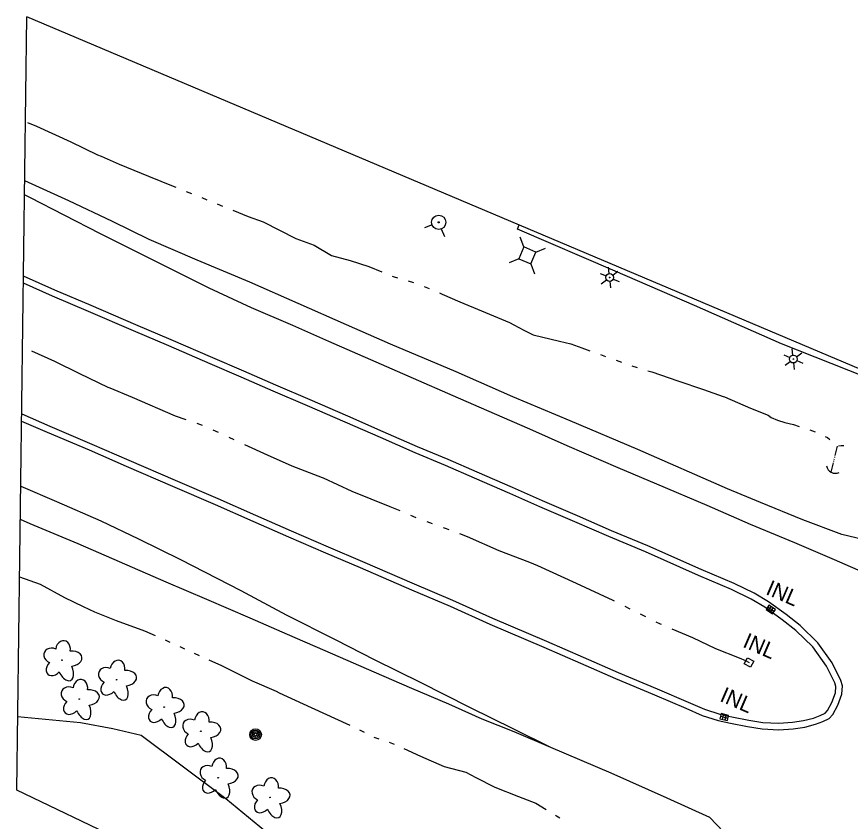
# Model space of a CAD drawing. Extents: x 589250 to 1188077, y 162953 to 363065.
# Drawn here: x 592253 to 592573.3, y 186084.9 to 186393.9 of the extents above; entities that cross this region are included whole.
import ezdxf

# ---------------------------------------------------------------- set-up
doc = ezdxf.new("R2010")
doc.units = 0
for name, color, linetype in [('E_AREA', 7, 'Continuous'), ('E_DRN', 7, 'Continuous'), ('E_DRN_Text', 7, 'Continuous'), ('E_DWY', 7, 'Continuous'), ('E_LAND_Vegetation', 7, 'Continuous'), ('E_LTG', 7, 'Continuous'), ('E_MAP_Limits', 7, 'Continuous'), ('E_MISCPROP', 7, 'Continuous'), ('E_RDWY', 7, 'Continuous'), ('E_RDWY_C_and_G', 7, 'Continuous'), ('E_RDWY_Gravel', 7, 'Continuous'), ('E_UTL_AG_Bold', 7, 'Continuous'), ('E_UTL_WHydrant', 7, 'Continuous'), ('E_WTR_FlowLine', 7, 'Continuous')]:
    doc.layers.add(name, color=color, linetype=linetype)

msp = doc.modelspace()

# ---------------------------------------------------------------- linework, layer by layer
at = {"layer": 'E_AREA'}
for p, q in [((592277.47, 186122.76), (592253.34, 186124.97)), ((592289.94, 186120.44), (592277.47, 186122.76)), ((592300.86, 186117.82), (592289.94, 186120.44)), ((592333.29, 186093.51), (592300.86, 186117.82)), ((592353.64, 186076.92), (592333.29, 186093.51))]:
    msp.add_line(p, q, dxfattribs=at)
at = {"layer": 'E_DRN'}
for p, q in [((592542, 186167.93), (592540.9, 186166.26)), ((592540.9, 186166.26), (592543.41, 186164.61)), ((592543.96, 186165.45), (592541.45, 186167.09)), ((592541.74, 186165.71), (592542.84, 186167.38)), ((592544.51, 186166.29), (592542, 186167.93)), ((592542.58, 186165.16), (592543.67, 186166.83)), ((592543.41, 186164.61), (592544.51, 186166.29)), ((592532.5, 186145.37), (592533.72, 186147.68)), ((592533.72, 186147.68), (592536.13, 186146.4)), ((592536.13, 186146.4), (592534.9, 186144.1)), ((592534.9, 186144.1), (592532.5, 186145.37)), ((592523.6, 186126.25), (592523.11, 186124.31)), ((592523.11, 186124.31), (592526.02, 186123.57)), ((592523.35, 186125.28), (592526.26, 186124.54)), ((592526.51, 186125.51), (592523.6, 186126.25)), ((592524.57, 186126), (592524.08, 186124.06)), ((592525.54, 186125.76), (592525.05, 186123.82)), ((592526.02, 186123.57), (592526.51, 186125.51))]:
    msp.add_line(p, q, dxfattribs=at)
msp.add_arc((592567.46, 186221.95), 3.39, 189.7804, 296.0406, dxfattribs=at)
at = {"layer": 'E_DWY'}
for p, q in [((592445.4, 186312.33), (592445.98, 186313.97)), ((592482.93, 186296.19), (592445.4, 186312.33)), ((592513.43, 186283), (592482.93, 186296.19)), ((592546.79, 186268.34), (592513.43, 186283)), ((592578.85, 186255.6), (592546.79, 186268.34))]:
    msp.add_line(p, q, dxfattribs=at)
at = {"layer": 'E_LAND_Vegetation'}
for centre in [(592270.37, 186146.78), (592291.36, 186139.28), (592277.04, 186131.87), (592309.65, 186128.78), (592323.73, 186119.46), (592330.39, 186101.64), (592350.33, 186094.1)]:
    msp.add_circle(centre, 0.128, dxfattribs=at)
for centre, major_axis, ratio in [((592270.76, 186150.67), (-0.5, -3.58), 0.782863), ((592266.76, 186148.45), (3.14, -1.44), 0.832022), ((592273.86, 186147.37), (-4.2, -0.43), 0.691916), ((592267.44, 186144.04), (2.5, 2.63), 0.716896), ((592291.75, 186143.16), (-0.5, -3.58), 0.782863), ((592271.75, 186143.36), (-1.96, 4.33), 0.560249), ((592287.74, 186140.95), (3.14, -1.44), 0.832022), ((592294.84, 186139.87), (-4.2, -0.43), 0.691916), ((592277.43, 186135.76), (-0.5, -3.58), 0.782863), ((592273.43, 186133.54), (3.14, -1.44), 0.832022), ((592288.43, 186136.54), (2.5, 2.63), 0.716896), ((592292.73, 186135.86), (-1.96, 4.33), 0.560249), ((592310.04, 186132.67), (-0.5, -3.58), 0.782863), ((592280.53, 186132.46), (-4.2, -0.43), 0.691916), ((592306.04, 186130.45), (3.14, -1.44), 0.832022), ((592274.11, 186129.14), (2.5, 2.63), 0.716896), ((592313.13, 186129.37), (-4.2, -0.43), 0.691916), ((592278.42, 186128.46), (-1.96, 4.33), 0.560249), ((592306.72, 186126.05), (2.5, 2.63), 0.716896), ((592324.11, 186123.34), (-0.5, -3.58), 0.782863), ((592311.02, 186125.37), (-1.96, 4.33), 0.560249), ((592320.11, 186121.12), (3.14, -1.44), 0.832022), ((592327.21, 186120.04), (-4.2, -0.43), 0.691916), ((592320.79, 186116.72), (2.5, 2.63), 0.716896), ((592325.1, 186116.04), (-1.96, 4.33), 0.560249), ((592330.77, 186105.53), (-0.5, -3.58), 0.782863), ((592326.77, 186103.31), (3.14, -1.44), 0.832022), ((592333.87, 186102.23), (-4.2, -0.43), 0.691916), ((592350.72, 186097.98), (-0.5, -3.58), 0.782863), ((592327.45, 186098.91), (2.5, 2.63), 0.716896), ((592331.76, 186098.23), (-1.96, 4.33), 0.560249), ((592346.71, 186095.77), (3.14, -1.44), 0.832022), ((592353.81, 186094.68), (-4.2, -0.43), 0.691916), ((592347.4, 186091.36), (2.5, 2.63), 0.716896), ((592351.7, 186090.68), (-1.96, 4.33), 0.560249)]:
    msp.add_ellipse(centre, major_axis=major_axis, ratio=ratio, start_param=1.570796, end_param=4.712389, dxfattribs=at)
at = {"layer": 'E_LTG'}
for p, q in [((592480.61, 186295.25), (592480.31, 186297.74)), ((592477.11, 186295.35), (592479.4, 186294.36)), ((592481.98, 186294.66), (592483.99, 186296.15)), ((592482.16, 186293.17), (592484.45, 186292.18)), ((592477.57, 186291.37), (592479.58, 186292.87)), ((592481.24, 186289.79), (592480.95, 186292.27)), ((592551.2, 186263.92), (592550.91, 186266.41)), ((592552.58, 186263.33), (592554.59, 186264.82)), ((592547.71, 186264.02), (592550, 186263.03)), ((592548.17, 186260.04), (592550.18, 186261.54)), ((592552.76, 186261.84), (592555.05, 186260.85)), ((592551.84, 186258.46), (592551.55, 186260.94))]:
    msp.add_line(p, q, dxfattribs=at)
for centre, radius in [((592480.78, 186293.76), 1.5), ((592480.78, 186293.76), 0.125), ((592551.38, 186262.43), 1.5), ((592551.38, 186262.43), 0.125)]:
    msp.add_circle(centre, radius, dxfattribs=at)
at = {"layer": 'E_MAP_Limits'}
for p, q in [((592252.97, 186096.91), (592256.92, 186393.93)), ((593101.2, 186036.84), (592256.92, 186393.93)), ((592485.06, 185986.05), (592252.97, 186096.91))]:
    msp.add_line(p, q, dxfattribs=at)
at = {"layer": 'E_MISCPROP'}
for radius in [2.23, 1.67, 1.12, 0.558]:
    msp.add_circle((592344.76, 186118.2), radius, dxfattribs=at)
at = {"layer": 'E_RDWY'}
for p, q in [((592258.32, 186324.38), (592256.01, 186325.53)), ((592271.2, 186317.71), (592258.32, 186324.38)), ((592285.19, 186310.49), (592271.2, 186317.71)), ((592301.58, 186302.33), (592285.19, 186310.49)), ((592313.6, 186296.33), (592301.58, 186302.33)), ((592326.98, 186289.65), (592313.6, 186296.33)), ((592343.2, 186282.16), (592326.98, 186289.65)), ((592359.01, 186275.29), (592343.2, 186282.16)), ((592372.93, 186269.13), (592359.01, 186275.29)), ((592391.06, 186261.29), (592372.93, 186269.13)), ((592405.41, 186254.92), (592391.06, 186261.29)), ((592420.61, 186248.37), (592405.41, 186254.92)), ((592436.57, 186241.38), (592420.61, 186248.37)), ((592450.15, 186235.45), (592436.57, 186241.38)), ((592464.52, 186229.15), (592450.15, 186235.45)), ((592484.05, 186220.71), (592464.52, 186229.15)), ((592498.96, 186214.35), (592484.05, 186220.71)), ((592254.52, 186213.67), (592268.24, 186207.74)), ((592518.2, 186206.2), (592498.96, 186214.35)), ((592268.24, 186207.74), (592285.33, 186200.32)), ((592534.88, 186198.89), (592518.2, 186206.2)), ((592285.33, 186200.32), (592299.73, 186193.36)), ((592551.93, 186191.81), (592534.88, 186198.89)), ((592299.73, 186193.36), (592315.86, 186185.49)), ((592567.18, 186185.26), (592551.93, 186191.81)), ((592315.86, 186185.49), (592339.04, 186173.59)), ((592580.31, 186179.52), (592567.18, 186185.26)), ((592339.04, 186173.59), (592356.51, 186164.22)), ((592356.51, 186164.22), (592375.38, 186154.67)), ((592375.38, 186154.67), (592390.56, 186146.93)), ((592390.56, 186146.93), (592407.96, 186138.3)), ((592407.96, 186138.3), (592426.89, 186128.77)), ((592426.89, 186128.77), (592443.82, 186120.39)), ((592443.82, 186120.39), (592458.13, 186113.43)), ((592458.13, 186113.43), (592481.2, 186103.45)), ((592481.2, 186103.45), (592502.71, 186093.91)), ((592502.71, 186093.91), (592519.22, 186086.44)), ((592519.22, 186086.44), (592519.34, 186086.39)), ((592524.7, 186080.75), (592519.22, 186086.44))]:
    msp.add_line(p, q, dxfattribs=at)
at = {"layer": 'E_RDWY_C_and_G'}
for p, q in [((592255.64, 186294.24), (592255.59, 186294.26)), ((592267.68, 186288.93), (592255.64, 186294.24)), ((592266.68, 186286.64), (592255.56, 186291.55)), ((592281.54, 186283.02), (592267.68, 186288.93)), ((592280.56, 186280.72), (592266.68, 186286.64)), ((592297.82, 186273.32), (592280.56, 186280.72)), ((592298.8, 186275.62), (592281.54, 186283.02)), ((592312.37, 186269.81), (592298.8, 186275.62)), ((592311.38, 186267.51), (592297.82, 186273.32)), ((592328.3, 186262.88), (592312.37, 186269.81)), ((592327.31, 186260.58), (592311.38, 186267.51)), ((592340.22, 186257.79), (592328.3, 186262.88)), ((592339.23, 186255.49), (592327.31, 186260.58)), ((592351.52, 186250.16), (592339.23, 186255.49)), ((592352.51, 186252.45), (592340.22, 186257.79)), ((592365.72, 186246.76), (592352.51, 186252.45)), ((592364.73, 186244.46), (592351.52, 186250.16)), ((592380.21, 186240.48), (592365.72, 186246.76)), ((592379.22, 186238.19), (592364.73, 186244.46)), ((592254.89, 186241.34), (592265.7, 186236.61)), ((592393.77, 186234.54), (592380.21, 186240.48)), ((592254.85, 186238.63), (592264.71, 186234.31)), ((592265.7, 186236.61), (592281.8, 186229.81)), ((592392.77, 186232.25), (592379.22, 186238.19)), ((592264.71, 186234.31), (592280.81, 186227.51)), ((592407.03, 186228.75), (592393.77, 186234.54)), ((592281.8, 186229.81), (592296.09, 186223.56)), ((592406.04, 186226.45), (592392.77, 186232.25)), ((592280.81, 186227.51), (592295.1, 186221.27)), ((592417.72, 186221.5), (592406.04, 186226.45)), ((592418.71, 186223.8), (592407.03, 186228.75)), ((592296.09, 186223.56), (592313.85, 186215.94)), ((592429.86, 186218.95), (592418.71, 186223.8)), ((592295.1, 186221.27), (592312.86, 186213.65)), ((592428.87, 186216.66), (592417.72, 186221.5)), ((592442.48, 186210.8), (592428.87, 186216.66)), ((592443.49, 186213.09), (592429.86, 186218.95)), ((592312.86, 186213.65), (592329.21, 186206.53)), ((592313.85, 186215.94), (592330.21, 186208.82)), ((592455.03, 186207.93), (592443.49, 186213.09)), ((592454.03, 186205.63), (592442.48, 186210.8)), ((592330.21, 186208.82), (592344.69, 186202.47)), ((592468.39, 186202.23), (592455.03, 186207.93)), ((592329.21, 186206.53), (592343.69, 186200.18)), ((592467.4, 186199.94), (592454.03, 186205.63)), ((592344.69, 186202.47), (592358.41, 186196.48)), ((592481.49, 186196.52), (592468.39, 186202.23)), ((592343.69, 186200.18), (592357.41, 186194.18)), ((592480.51, 186194.22), (592467.4, 186199.94)), ((592357.41, 186194.18), (592371.66, 186188.05)), ((592358.41, 186196.48), (592372.65, 186190.34)), ((592494.52, 186188.35), (592480.51, 186194.22)), ((592495.51, 186190.65), (592481.49, 186196.52)), ((592371.66, 186188.05), (592384.88, 186182.35)), ((592372.65, 186190.34), (592385.87, 186184.65)), ((592514.94, 186179.28), (592494.52, 186188.35)), ((592515.93, 186181.58), (592495.51, 186190.65)), ((592385.87, 186184.65), (592405.66, 186176.15)), ((592384.88, 186182.35), (592404.67, 186173.85)), ((592528.67, 186176.25), (592515.93, 186181.58)), ((592527.63, 186173.97), (592514.94, 186179.28)), ((592405.66, 186176.15), (592420.46, 186169.77)), ((592536.33, 186172.47), (592528.67, 186176.25)), ((592404.67, 186173.85), (592419.46, 186167.48)), ((592535.13, 186170.27), (592527.63, 186173.97)), ((592541.8, 186169.18), (592536.33, 186172.47)), ((592420.46, 186169.77), (592435.79, 186162.95)), ((592540.43, 186167.08), (592535.13, 186170.27)), ((592548.59, 186164.33), (592541.8, 186169.18)), ((592419.46, 186167.48), (592434.79, 186160.66)), ((592547.09, 186162.34), (592540.43, 186167.08)), ((592435.79, 186162.95), (592456.48, 186154.12)), ((592552.35, 186158.16), (592547.09, 186162.34)), ((592554, 186160.04), (592548.59, 186164.33)), ((592434.79, 186160.66), (592455.49, 186151.82)), ((592560.72, 186153.49), (592554, 186160.04)), ((592558.82, 186151.85), (592552.35, 186158.16)), ((592456.48, 186154.12), (592470.64, 186147.96)), ((592566.3, 186145.8), (592560.72, 186153.49)), ((592455.49, 186151.82), (592469.64, 186145.67)), ((592564.14, 186144.51), (592558.82, 186151.85)), ((592470.64, 186147.96), (592484.04, 186142.05)), ((592469.64, 186145.67), (592483.05, 186139.75)), ((592567.27, 186138.09), (592564.14, 186144.51)), ((592569.59, 186139.04), (592566.3, 186145.8)), ((592483.05, 186139.75), (592498.02, 186133.47)), ((592484.04, 186142.05), (592499, 186135.77)), ((592567.75, 186136.64), (592567.27, 186138.09)), ((592567.51, 186134.28), (592567.75, 186136.64)), ((592570.3, 186136.92), (592569.59, 186139.04)), ((592569.96, 186133.72), (592570.3, 186136.92)), ((592498.02, 186133.47), (592510.01, 186128.3)), ((592499, 186135.77), (592511, 186130.6)), ((592566.18, 186130.55), (592567.51, 186134.28)), ((592568.47, 186129.55), (592569.96, 186133.72)), ((592511, 186130.6), (592517.21, 186127.93)), ((592564.54, 186127.41), (592566.18, 186130.55)), ((592510.01, 186128.3), (592516.34, 186125.58)), ((592517.21, 186127.93), (592523.19, 186126.04)), ((592563.65, 186126.49), (592564.54, 186127.41)), ((592566.58, 186125.93), (592568.47, 186129.55)), ((592516.34, 186125.58), (592522.55, 186123.62)), ((592522.55, 186123.62), (592527.18, 186122.59)), ((592523.19, 186126.04), (592527.7, 186125.04)), ((592527.7, 186125.04), (592534.25, 186123.72)), ((592534.25, 186123.72), (592539.64, 186122.9)), ((592551.02, 186122.92), (592555.25, 186123.55)), ((592555.25, 186123.55), (592559.1, 186124.54)), ((592559.1, 186124.54), (592561.67, 186125.59)), ((592561.67, 186125.59), (592563.65, 186126.49)), ((592562.66, 186123.29), (592565.11, 186124.41)), ((592565.11, 186124.41), (592566.58, 186125.93)), ((592527.18, 186122.59), (592533.81, 186121.26)), ((592533.81, 186121.26), (592539.37, 186120.41)), ((592539.37, 186120.41), (592545.76, 186120.04)), ((592539.64, 186122.9), (592545.75, 186122.55)), ((592545.75, 186122.55), (592551.02, 186122.92)), ((592545.76, 186120.04), (592551.29, 186120.44)), ((592551.29, 186120.44), (592555.75, 186121.1)), ((592555.75, 186121.1), (592559.88, 186122.16)), ((592559.88, 186122.16), (592562.66, 186123.29))]:
    msp.add_line(p, q, dxfattribs=at)
at = {"layer": 'E_RDWY_Gravel'}
for p, q in [((592256.14, 186330.88), (592256.08, 186330.9)), ((592272.99, 186323.24), (592256.14, 186330.88)), ((592289.76, 186315.24), (592272.99, 186323.24)), ((592303.89, 186308.31), (592289.76, 186315.24)), ((592322.28, 186300.41), (592303.89, 186308.31)), ((592342.56, 186291.96), (592322.28, 186300.41)), ((592361.11, 186283.79), (592342.56, 186291.96)), ((592379.71, 186275.57), (592361.11, 186283.79)), ((592396.57, 186268.2), (592379.71, 186275.57)), ((592421.84, 186257.52), (592396.57, 186268.2)), ((592443.61, 186247.88), (592421.84, 186257.52)), ((592465.61, 186238.76), (592443.61, 186247.88)), ((592491.59, 186227.75), (592465.61, 186238.76)), ((592526.02, 186212.6), (592491.59, 186227.75)), ((592538.81, 186207.29), (592526.02, 186212.6)), ((592554.99, 186200.73), (592538.81, 186207.29)), ((592254.35, 186200.94), (592258.02, 186199.33)), ((592570.02, 186195.09), (592554.99, 186200.73)), ((592258.02, 186199.33), (592276.45, 186191.54)), ((592582.68, 186191.98), (592570.02, 186195.09)), ((592276.45, 186191.54), (592292.33, 186184.72)), ((592292.33, 186184.72), (592310.22, 186176.88)), ((592310.22, 186176.88), (592325.87, 186170.22)), ((592325.87, 186170.22), (592342.54, 186163.07)), ((592342.54, 186163.07), (592356.87, 186156.77)), ((592356.87, 186156.77), (592374.36, 186149.23)), ((592374.36, 186149.23), (592390.14, 186142.31)), ((592390.14, 186142.31), (592404.72, 186135.98)), ((592404.72, 186135.98), (592418.84, 186130.06)), ((592418.84, 186130.06), (592431.68, 186124.27)), ((592431.68, 186124.27), (592444.03, 186119.38)), ((592444.03, 186119.38), (592458.13, 186113.43))]:
    msp.add_line(p, q, dxfattribs=at)
at = {"layer": 'E_UTL_AG_Bold'}
for p, q in [((592447.86, 186305.52), (592446.38, 186309.24)), ((592447.86, 186305.52), (592445.88, 186300.93)), ((592452.45, 186303.54), (592447.86, 186305.52)), ((592450.47, 186298.95), (592452.45, 186303.54)), ((592452.45, 186303.54), (592456.17, 186305.02)), ((592445.88, 186300.93), (592442.16, 186299.45)), ((592445.88, 186300.93), (592450.47, 186298.95)), ((592450.47, 186298.95), (592451.95, 186295.23))]:
    msp.add_line(p, q, dxfattribs=at)
at = {"layer": 'E_UTL_WHydrant'}
for p, q in [((592412.59, 186313.95), (592409.65, 186312.78)), ((592416.12, 186312.42), (592417.28, 186309.48))]:
    msp.add_line(p, q, dxfattribs=at)
for radius in [2.74, 0.21]:
    msp.add_circle((592415.12, 186314.95), radius, dxfattribs=at)
at = {"layer": 'E_WTR_FlowLine'}
for p, q in [((592257.11, 186353.23), (592260.56, 186351.82)), ((592260.56, 186351.82), (592273.77, 186345.89)), ((592273.77, 186345.89), (592284.02, 186340.93)), ((592284.02, 186340.93), (592285.39, 186340.34)), ((592285.39, 186340.34), (592292.37, 186337.35)), ((592292.37, 186337.35), (592303.6, 186332.72)), ((592303.6, 186332.72), (592313.15, 186328.84)), ((592313.15, 186328.84), (592314.12, 186328.44)), ((592318.1, 186326.84), (592320.09, 186326.04)), ((592324.07, 186324.44), (592326.05, 186323.63)), ((592330.03, 186322.02), (592332.02, 186321.22)), ((592335.99, 186319.62), (592341.97, 186317.25)), ((592341.97, 186317.25), (592347.68, 186315.12)), ((592347.68, 186315.12), (592360.24, 186308.72)), ((592360.24, 186308.72), (592364.44, 186307.2)), ((592364.44, 186307.19), (592367.33, 186306.15)), ((592367.33, 186306.15), (592373.98, 186302.27)), ((592373.98, 186302.27), (592381.13, 186300.23)), ((592381.13, 186300.23), (592388.33, 186297.97)), ((592388.33, 186297.97), (592393.27, 186295.94)), ((592397.24, 186294.32), (592398.01, 186294)), ((592398.01, 186294), (592399.27, 186293.64)), ((592403.4, 186292.46), (592405.46, 186291.87)), ((592409.47, 186290.36), (592411.43, 186289.51)), ((592415.37, 186287.81), (592416.42, 186287.36)), ((592416.42, 186287.36), (592423.21, 186284.42)), ((592423.21, 186284.42), (592431.51, 186280.97)), ((592431.51, 186280.97), (592442.27, 186276.48)), ((592442.27, 186276.48), (592443.95, 186275.6)), ((592443.95, 186275.59), (592447.86, 186273.53)), ((592447.86, 186273.53), (592451.45, 186271.7)), ((592451.45, 186271.7), (592461.5, 186269.27)), ((592461.5, 186269.27), (592465.84, 186268.27)), ((592465.84, 186268.27), (592470.1, 186266.7)), ((592258.69, 186265.63), (592267.53, 186261.66)), ((592470.1, 186266.7), (592473.21, 186265.58)), ((592267.53, 186261.66), (592277.14, 186256.94)), ((592477.24, 186264.13), (592479.26, 186263.4)), ((592483.3, 186261.97), (592485.33, 186261.26)), ((592489.37, 186259.84), (592491.4, 186259.13)), ((592495.52, 186257.96), (592496.94, 186257.59)), ((592277.14, 186256.94), (592287.97, 186251.7)), ((592496.94, 186257.59), (592506.96, 186254.09)), ((592287.97, 186251.7), (592288.73, 186251.33)), ((592506.96, 186254.09), (592516.86, 186250.71)), ((592288.73, 186251.33), (592297.3, 186247.85)), ((592516.86, 186250.71), (592524.45, 186248.07)), ((592297.3, 186247.85), (592313.87, 186240.65)), ((592524.45, 186248.07), (592524.92, 186247.87)), ((592524.92, 186247.87), (592534.89, 186243.62)), ((592534.89, 186243.62), (592541.69, 186240.83)), ((592313.87, 186240.65), (592317.9, 186239.25)), ((592541.69, 186240.83), (592542.79, 186239.97)), ((592542.79, 186239.97), (592545.28, 186238.97)), ((592545.28, 186238.97), (592548.14, 186238.08)), ((592322.13, 186237.79), (592324.24, 186237.06)), ((592548.14, 186238.08), (592551.42, 186237.31)), ((592551.42, 186237.31), (592553.66, 186236.59)), ((592328.34, 186235.27), (592330.37, 186234.33)), ((592334.42, 186232.45), (592336.45, 186231.51)), ((592557.74, 186235.26), (592558.78, 186234.92)), ((592558.78, 186234.92), (592559.73, 186234.48)), ((592563.62, 186232.68), (592564.54, 186232.26)), ((592340.52, 186229.64), (592349.2, 186225.68)), ((592564.54, 186232.26), (592565.45, 186231.59)), ((592568.71, 186229.06), (592569.79, 186229.29)), ((592569.79, 186229.29), (592570.83, 186229.22)), ((592567.47, 186225.34), (592568.38, 186228.99)), ((592349.2, 186225.68), (592358.66, 186221.42)), ((592566.92, 186223.07), (592566.98, 186223.32)), ((592567.1, 186223.83), (592567.16, 186224.08)), ((592567.29, 186224.58), (592567.35, 186224.83)), ((592358.66, 186221.42), (592370.34, 186216.94)), ((592565.9, 186218.94), (592566.79, 186222.57)), ((592370.34, 186216.94), (592370.7, 186216.8)), ((592370.7, 186216.8), (592381.71, 186211.65)), ((592381.71, 186211.65), (592396.28, 186205.83)), ((592396.28, 186205.83), (592400.16, 186204.21)), ((592404.29, 186202.5), (592406.36, 186201.64)), ((592410.54, 186200.06), (592412.65, 186199.31)), ((592416.86, 186197.79), (592417.54, 186197.54)), ((592417.54, 186197.54), (592418.95, 186197.01)), ((592423.14, 186195.44), (592426.08, 186194.34)), ((592426.08, 186194.34), (592438.26, 186188.95)), ((592438.26, 186188.95), (592450.03, 186184.47)), ((592450.03, 186184.47), (592453.11, 186183.09)), ((592453.11, 186183.09), (592467.95, 186176.42)), ((592254.06, 186178.77), (592261.99, 186175.96)), ((592261.99, 186175.96), (592271.3, 186170.85)), ((592467.95, 186176.42), (592481.97, 186169.87)), ((592271.3, 186170.85), (592278.56, 186167.42)), ((592481.97, 186169.87), (592482.59, 186169.56)), ((592278.56, 186167.42), (592282.84, 186165.39)), ((592282.84, 186165.39), (592291.25, 186162.06)), ((592486.58, 186167.55), (592488.58, 186166.55)), ((592291.25, 186162.06), (592302.04, 186158.02)), ((592492.58, 186164.54), (592494.58, 186163.54)), ((592498.58, 186161.53), (592500.19, 186160.72)), ((592500.19, 186160.72), (592500.59, 186160.56)), ((592504.72, 186158.83), (592512.59, 186155.55)), ((592302.04, 186158.02), (592306.2, 186156.21)), ((592512.59, 186155.55), (592521.48, 186151.22)), ((592309.97, 186154.56), (592311.86, 186153.74)), ((592315.62, 186152.07), (592317.48, 186151.19)), ((592321.2, 186149.43), (592323.07, 186148.55)), ((592521.48, 186151.22), (592530.56, 186147.74)), ((592326.83, 186146.87), (592331.61, 186144.78)), ((592530.56, 186147.74), (592532.93, 186146.72)), ((592532.93, 186146.72), (592534.41, 186145.87)), ((592331.61, 186144.78), (592343.44, 186138.81)), ((592343.44, 186138.81), (592352.69, 186134.82)), ((592352.69, 186134.82), (592353.87, 186134.27)), ((592353.87, 186134.27), (592366.08, 186128.59)), ((592366.08, 186128.59), (592381.01, 186121.85)), ((592384.73, 186120.09), (592386.54, 186119.11)), ((592390.18, 186117.19), (592392.15, 186116.6)), ((592396.06, 186115.34), (592397.94, 186114.5)), ((592401.7, 186112.81), (592408.12, 186109.93)), ((592408.12, 186109.93), (592417.26, 186105.97)), ((592417.26, 186105.97), (592425.5, 186103.73)), ((592425.5, 186103.73), (592429.33, 186101.75)), ((592429.33, 186101.75), (592436.67, 186097.96)), ((592436.67, 186097.96), (592445.82, 186094.37)), ((592445.82, 186094.37), (592452.48, 186091.85)), ((592452.48, 186091.85), (592456.43, 186089.42)), ((592459.94, 186087.26), (592460.36, 186087.01)), ((592460.36, 186087.01), (592461.7, 186086.19))]:
    msp.add_line(p, q, dxfattribs=at)

# ---------------------------------------------------------------- texts
at = {"layer": 'E_DRN_Text'}
for p in [(592540.4, 186172.25), (592531.55, 186151.98), (592522.76, 186131.2)]:
    msp.add_text('INL', height=6, rotation=336.6304, dxfattribs=at).set_placement(p)

doc.saveas('drawing.dxf')
